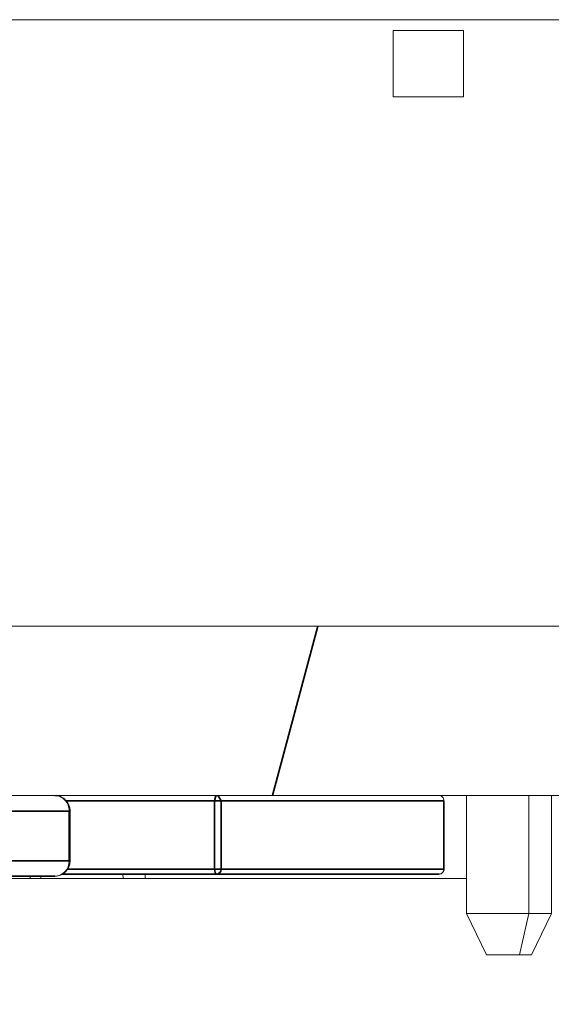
# Model space of a CAD drawing. Header units: millimetres. Extents: x 4 to 1188, y 1 to 840.
# Tile 280 of 299: x 901.465 to 902.2, y 493.44 to 494.8. Entities that reach past the tile are written whole.
import ezdxf

# ---------------------------------------------------------------- set-up
doc = ezdxf.new("R2010")
doc.units = ezdxf.units.MM
doc.layers.add('1', color=7, linetype='Continuous')
doc.styles.add('Arial Unicode MS', font='Arial Unicode MS')
doc.dimstyles.get("Standard").update_dxf_attribs({"dimtxt": 0.18, "dimasz": 0.18, "dimexe": 0.18, "dimexo": 0.0625, "dimgap": 0.09, "dimtad": 0, "dimtih": 1, "dimtoh": 1, "dimdec": 4, "dimzin": 0, "dimdsep": 46, "dimtxsty": 'Standard', "dimcen": 0.09, "dimadec": 0, "dimazin": 0, "dimtfac": 1, "dimtdec": 4, "dimtofl": 0, "dimtmove": 0, "dimatfit": 3, "dimfxl": 0, "dimtolj": 1, "dimtzin": 0, "dimarcsym": 0})

# ---------------------------------------------------------------- blocks, each defined once
blk = doc.blocks.new('_U18')
at = {"layer": '1', "color": 18, "lineweight": 35}
for p, q in [((919.3673, 499.3819), (938.1657, 499.3819)), ((936.1657, 499.3819), (936.1657, 485.8009)), ((891.0282, 485.8009), (938.1657, 485.8009))]:
    blk.add_line(p, q, dxfattribs=at)
at = {"layer": '1', "color": 18, "lineweight": 70}
for points in [[(936.1657, 499.3819), (936.9416, 495.8819), (935.3897, 495.8819)], [(936.1657, 485.8009), (935.3897, 489.3009), (936.9416, 489.3009)]]:
    blk.add_solid(points, dxfattribs=at)
at = {"layer": '1', "color": 18, "linetype": 'Continuous', "lineweight": 13, "insert": (935.7128, 490.5456), "char_height": 3, "attachment_point": 7, "rotation": 90, "line_spacing_factor": 1.047437, "style": 'Arial Unicode MS'}
blk.add_mtext('\\fArial Unicode MS|b0|i0;\\W1.0000;95', dxfattribs=at)

msp = doc.modelspace()

# ---------------------------------------------------------------- hatches: boundary and pattern name
at = {"layer": '1', "linetype": 'Continuous', "lineweight": 35}
h = msp.add_hatch(dxfattribs=at)
h.set_pattern_fill('ANSI31', color=154, scale=1.55, angle=-2.13e-14, style=0)
h.paths.add_polyline_path([(910.7602, 492.2676), (910.7602, 491.839), (908.053, 491.839), (908.053, 492.2676)], flags=0)
edge = h.paths.add_edge_path(flags=0)
edge.add_arc((921.8244, 497.8176), 0.5429, 0, 90, ccw=False)
edge.add_line((922.3673, 497.8176), (922.3673, 496.1247))
edge.add_line((922.3673, 496.1247), (921.9387, 496.1247))
edge.add_line((921.9387, 496.1247), (921.9387, 497.8176))
edge.add_arc((921.8244, 497.8176), 0.1143, 360, 450)
edge.add_line((921.8244, 497.9319), (920.3959, 497.9319))
edge.add_line((920.3959, 497.9319), (920.3959, 498.3605))
edge.add_line((920.3959, 498.3605), (921.8244, 498.3605))
edge = h.paths.add_edge_path(flags=0)
edge.add_arc((900.6244, 497.8176), 0.1143, 90, 180)
edge.add_line((900.5101, 497.8176), (900.5101, 496.1247))
edge.add_line((900.5101, 496.1247), (900.0816, 496.1247))
edge.add_line((900.0816, 496.1247), (900.0816, 497.8176))
edge.add_arc((900.6244, 497.8176), 0.5429, 90, 180, ccw=False)
edge.add_line((900.6244, 498.3605), (902.053, 498.3605))
edge.add_line((902.053, 498.3605), (902.053, 497.9319))
edge.add_line((902.053, 497.9319), (900.6244, 497.9319))
h.paths.add_polyline_path([(911.6887, 491.839), (911.6887, 492.2676), (914.3959, 492.2676), (914.3959, 491.839)], flags=0)
h = msp.add_hatch(dxfattribs=at)
h.set_pattern_fill('ANSI31', color=154, scale=1.55, angle=-2.13e-14, style=0)
h.paths.add_polyline_path([(901.4463, 494.7997), (903.3634, 494.7997), (903.3634, 493.9426), (903.7811, 493.9426), (903.7811, 493.7283), (895.8101, 493.7283), (895.8101, 493.4612), (895.0961, 493.4612), (895.0961, 493.7283), (894.9092, 493.7283), (894.9092, 493.9426), (901.4463, 493.9426)], flags=0)
h = msp.add_hatch(dxfattribs=at)
h.set_pattern_fill('ANSI31', color=154, scale=1.55, angle=29.9848, style=0)
h.paths.add_polyline_path([(905.1948, 493.7283), (905.1948, 493.9624), (905.8695, 493.9624), (905.8695, 493.7283)], flags=0)
h.paths.add_polyline_path([(894.9092, 493.7283), (894.9092, 493.9624), (902.8747, 493.9624), (902.8747, 493.7283)], flags=0)
h.paths.add_polyline_path([(903.0145, 493.7283), (903.0145, 493.9624), (904.7935, 493.9624), (904.7935, 493.7283)], flags=0)

# ---------------------------------------------------------------- linework, layer by layer
at = {"layer": '1', "color": 154, "linetype": 'Continuous', "lineweight": 13}
for p, q in [((901.4463, 494.7997), (903.3634, 494.7997)), ((901.9809, 494.7848), (902.0782, 494.7848)), ((901.9809, 494.6934), (901.9809, 494.7848)), ((902.0782, 494.7848), (902.0782, 494.6934)), ((902.0782, 494.6934), (901.9809, 494.6934)), ((894.9092, 493.9624), (902.8747, 493.9624)), ((902.8747, 493.7283), (894.9092, 493.7283)), ((903.7811, 493.7283), (895.8101, 493.7283)), ((901.7368, 493.7283), (901.7358, 493.7278)), ((901.7393, 493.7278), (901.7368, 493.7283)), ((902.0517, 493.6269), (902.0517, 493.7212)), ((902.0825, 493.7283), (902.0825, 493.5655)), ((902.1684, 493.5655), (902.1684, 493.7283)), ((902.1997, 493.7283), (902.1997, 493.5655)), ((901.5346, 493.6383), (901.5346, 493.7069)), ((902.0825, 493.614), (900.3763, 493.614)), ((901.5132, 493.6169), (901.387, 493.6169)), ((901.4794, 493.614), (901.4794, 493.6169)), ((901.4941, 493.6169), (901.4941, 493.614)), ((901.6284, 493.6197), (901.5233, 493.6197)), ((901.6075, 493.6197), (901.608, 493.614)), ((902.0446, 493.6197), (901.6284, 493.6197)), ((901.6381, 493.6197), (901.6381, 493.614)), ((902.0825, 493.5655), (902.1099, 493.5084)), ((902.0825, 493.5655), (902.1684, 493.5655)), ((902.1556, 493.5084), (902.1684, 493.5655)), ((902.1997, 493.5655), (902.1684, 493.5655)), ((902.1997, 493.5655), (902.1722, 493.5084)), ((902.1099, 493.5084), (902.1556, 493.5084)), ((902.1099, 493.5084), (902.1266, 493.5084)), ((902.1266, 493.5084), (902.1722, 493.5084)), ((902.1722, 493.5084), (902.1556, 493.5084))]:
    msp.add_line(p, q, dxfattribs=at)
at = {"layer": '1', "color": 154, "linetype": 'Continuous', "lineweight": 35}
for p, q in [((901.5289, 493.7212), (901.7343, 493.7212)), ((901.7358, 493.7278), (901.7343, 493.7212)), ((901.7343, 493.7212), (901.7343, 493.6269)), ((901.7343, 493.7212), (901.7435, 493.7212)), ((901.7435, 493.7212), (901.7393, 493.7278)), ((901.7435, 493.7212), (902.0513, 493.7212)), ((901.7435, 493.6269), (901.7435, 493.7212)), ((902.0517, 493.7212), (902.0513, 493.7212)), ((902.0513, 493.7212), (902.0513, 493.6269)), ((901.4502, 493.7069), (901.5333, 493.7069)), ((901.5346, 493.7069), (901.5333, 493.7069)), ((901.5333, 493.7069), (901.5333, 493.6383)), ((901.5333, 493.6383), (901.4502, 493.6383)), ((901.5346, 493.6383), (901.5333, 493.6383)), ((901.7343, 493.6269), (901.5311, 493.6269)), ((901.7435, 493.6269), (901.7343, 493.6269)), ((902.0513, 493.6269), (901.7435, 493.6269)), ((902.0517, 493.6269), (902.0513, 493.6269)), ((901.4301, 493.6169), (901.5132, 493.6169)), ((901.5233, 493.6197), (901.7368, 493.6197)), ((901.7368, 493.6197), (902.0446, 493.6197))]:
    msp.add_line(p, q, dxfattribs=at)
at = {"layer": '1', "color": 154, "linetype": 'Continuous', "lineweight": 13}
for centre, major_axis, start_param, end_param in [((901.5132, 493.7069), (0, -0.0214), 1.570796, 3.141593), ((902.0446, 493.7212), (0, -0.00714), 1.570796, 3.141593), ((901.5132, 493.6383), (0, -0.0214), 0, 1.570796), ((902.0446, 493.6269), (0, -0.00714), 0, 1.570796)]:
    msp.add_ellipse(centre, major_axis=major_axis, ratio=0.939693, start_param=start_param, end_param=end_param, dxfattribs=at)
at = {"layer": '1', "color": 154, "linetype": 'Continuous', "lineweight": 35}
for major_axis, ratio, start_param, end_param in [((0, -0.00714), 0.34202, 4.712389, 6.283185), ((0, 0.00714), 0.939693, 3.141593, 4.712389)]:
    msp.add_ellipse((901.7368, 493.6269), major_axis=major_axis, ratio=ratio, start_param=start_param, end_param=end_param, dxfattribs=at)
at = {"layer": '1', "color": 154, "linetype": 'Continuous', "lineweight": 13}
for points, knots in [([(901.5346, 493.7069), (901.5346, 493.7098), (901.5338, 493.7136), (901.5312, 493.7188), (901.5278, 493.7229), (901.5226, 493.7265), (901.5174, 493.7283), (901.5141, 493.7281), (901.5132, 493.728)], [0, 0, 0, 0, 0.247015, 0.350827, 0.522772, 0.709628, 0.918278, 1, 1, 1, 1]), ([(901.5135, 493.6172), (901.5151, 493.6171), (901.5191, 493.6173), (901.5252, 493.6201), (901.53, 493.6246), (901.5331, 493.6298), (901.5344, 493.6343), (901.5346, 493.6373), (901.5346, 493.6383)], [0, 0, 0, 0, 0.13971, 0.368148, 0.582215, 0.733011, 0.904495, 1, 1, 1, 1]), ([(902.0455, 493.6203), (902.0464, 493.6203), (902.048, 493.6207), (902.05, 493.6223), (902.0513, 493.6245), (902.0516, 493.626), (902.0516, 493.6269)], [0, 0, 0, 0, 0.257395, 0.510125, 0.757791, 1, 1, 1, 1])]:
    msp.add_open_spline(points, degree=3, knots=knots, dxfattribs=at)
msp.add_open_spline([(901.7393, 493.7278), (901.7376, 493.7283), (901.7358, 493.7278)], degree=2, dxfattribs=at)

# ---------------------------------------------------------------- dimensions: what is measured, and where the dimension line sits
at = {"layer": '1', "color": 18, "linetype": 'Continuous', "lineweight": 13}
dim = msp.add_linear_dim(base=(936.1657, 499.3819), p1=(879.654, 485.8009), p2=(911.2244, 499.3819), angle=270, dimstyle='Standard', override={"dimtxt": 3, "dimasz": 3.5, "dimexe": 2, "dimexo": 1, "dimgap": 1.5, "dimtad": 1, "dimtih": 0, "dimtoh": 0, "dimdec": 0, "dimlfac": 7, "dimzin": 8, "dimdsep": 44, "dimlunit": 2, "dimtxsty": 'Arial Unicode MS', "dimsah": 1, "dimse1": 0, "dimse2": 0, "dimsd1": 0, "dimsd2": 0, "dimclrd": 18, "dimclre": 18, "dimclrt": 18, "dimtol": 0, "dimtm": -0.1, "dimtfac": 0.666667, "dimtdec": 2, "dimtofl": 1, "dimtmove": 0, "dimtzin": 8, "dimlwd": 35, "dimlwe": 35}, dxfattribs=at)
dim.commit()
dim.dimension.update_dxf_attribs({"geometry": '_U18', "text_midpoint": (936.1657, 492.5914), "dimtype": 160})

doc.saveas('drawing.dxf')
